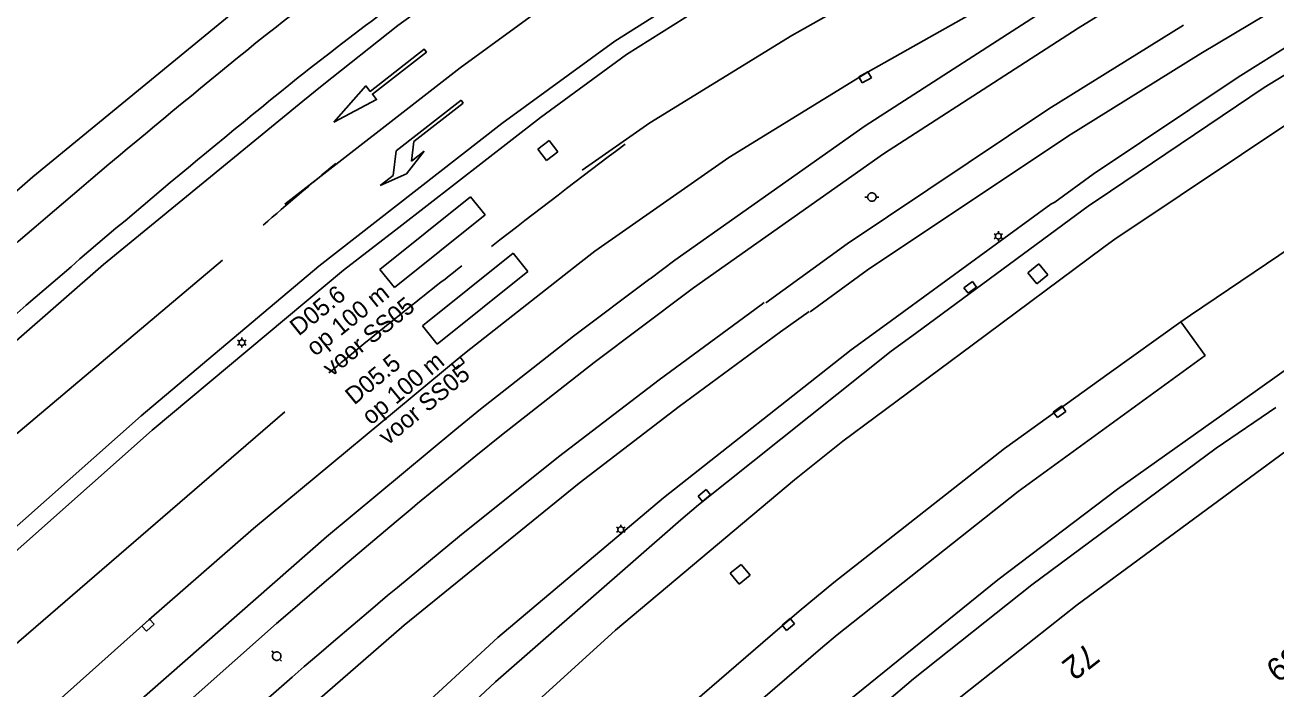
# Model space of a CAD drawing. Extents: x 81065 to 81486, y 452384 to 452681.
# Drawn here: x 81125.8 to 81179.6, y 452426.9 to 452455.4 of the extents above; entities that cross this region are included whole.
import ezdxf

# ---------------------------------------------------------------- set-up
doc = ezdxf.new("R2010")
doc.units = 0
for name, color, linetype in [('B-BH-AL-TOPOGRAFIE_HUISNUMMER-T25', 7, 'Continuous'), ('B-BH-IE-MEUBILAIR_WEGMEUBILAIR_LICHTMAST-S', 7, 'Continuous'), ('B-BH-IE-MEUBILAIR_WEGMEUBILAIR_TRAMMAST-S', 7, 'Continuous'), ('B-BH-OG-TOPOGRAFIE_BEBOUWING-GV', 7, 'Continuous'), ('B-BH-RI-GWA_RIOOLPUT-S', 7, 'Continuous'), ('B-BH-VH-KANTOPSLUITING-GV', 7, 'Continuous'), ('B-SB-OG-WEG_SPOOR_TRAM-G', 7, 'Continuous'), ('B-SRI-KOLK_COMBINATIE-S', 7, 'Continuous'), ('B-WE-VW-MARKERING_LANGS_STREEP_13_010-G', 7, 'Continuous'), ('B-WE-VW-MARKERING_PIJL-S', 7, 'Continuous'), ('N-OI-KL-VRI_LUS_DETECTIE-G', 7, 'Continuous'), ('N-OI-KL-VRI_LUS_DETECTIE-T18', 7, 'Continuous')]:
    doc.layers.add(name, color=color, linetype=linetype)

msp = doc.modelspace()

# ---------------------------------------------------------------- linework, layer by layer
at = {"layer": 'B-BH-IE-MEUBILAIR_WEGMEUBILAIR_LICHTMAST-S'}
for p, q in [((81167.531, 452446.401), (81167.452, 452446.447)), ((81167.531, 452446.279), (81167.452, 452446.233)), ((81167.637, 452446.462), (81167.637, 452446.554)), ((81167.637, 452446.218), (81167.637, 452446.126)), ((81167.742, 452446.401), (81167.822, 452446.447)), ((81167.742, 452446.279), (81167.822, 452446.233)), ((81135.094, 452441.881), (81135.094, 452441.973)), ((81134.988, 452441.82), (81134.909, 452441.866)), ((81134.988, 452441.698), (81134.909, 452441.652)), ((81135.094, 452441.637), (81135.094, 452441.545)), ((81135.199, 452441.82), (81135.279, 452441.866)), ((81135.199, 452441.698), (81135.279, 452441.652)), ((81151.393, 452433.832), (81151.393, 452433.924)), ((81151.287, 452433.771), (81151.208, 452433.817)), ((81151.287, 452433.649), (81151.208, 452433.603)), ((81151.393, 452433.588), (81151.393, 452433.496)), ((81151.498, 452433.771), (81151.578, 452433.817)), ((81151.498, 452433.649), (81151.578, 452433.603))]:
    msp.add_line(p, q, dxfattribs=at)
for points in [[(81167.515, 452446.34), (81167.516, 452446.327), (81167.517, 452446.314), (81167.521, 452446.302), (81167.525, 452446.29), (81167.531, 452446.279), (81167.538, 452446.268), (81167.546, 452446.258), (81167.555, 452446.249), (81167.565, 452446.241), (81167.576, 452446.234), (81167.587, 452446.228), (81167.599, 452446.224), (81167.612, 452446.22), (81167.624, 452446.219), (81167.637, 452446.218), (81167.65, 452446.219), (81167.662, 452446.22), (81167.675, 452446.224), (81167.687, 452446.228), (81167.698, 452446.234), (81167.709, 452446.241), (81167.719, 452446.249), (81167.728, 452446.258), (81167.736, 452446.268), (81167.743, 452446.279), (81167.748, 452446.29), (81167.753, 452446.302), (81167.756, 452446.314), (81167.758, 452446.327), (81167.759, 452446.34), (81167.758, 452446.353), (81167.756, 452446.365), (81167.753, 452446.378), (81167.748, 452446.39), (81167.743, 452446.401), (81167.736, 452446.412), (81167.728, 452446.422), (81167.719, 452446.431), (81167.709, 452446.439), (81167.698, 452446.446), (81167.687, 452446.451), (81167.675, 452446.456), (81167.662, 452446.459), (81167.65, 452446.461), (81167.637, 452446.462), (81167.624, 452446.461), (81167.611, 452446.459), (81167.599, 452446.456), (81167.587, 452446.451), (81167.576, 452446.446), (81167.565, 452446.439), (81167.555, 452446.431), (81167.546, 452446.422), (81167.538, 452446.412), (81167.531, 452446.401), (81167.525, 452446.39), (81167.521, 452446.378), (81167.517, 452446.365), (81167.516, 452446.353), (81167.515, 452446.34)], [(81134.972, 452441.759), (81134.973, 452441.746), (81134.974, 452441.733), (81134.978, 452441.721), (81134.982, 452441.709), (81134.988, 452441.698), (81134.995, 452441.687), (81135.003, 452441.677), (81135.012, 452441.668), (81135.022, 452441.66), (81135.033, 452441.653), (81135.044, 452441.647), (81135.056, 452441.643), (81135.069, 452441.639), (81135.081, 452441.638), (81135.094, 452441.637), (81135.107, 452441.638), (81135.119, 452441.639), (81135.132, 452441.643), (81135.144, 452441.647), (81135.155, 452441.653), (81135.166, 452441.66), (81135.176, 452441.668), (81135.185, 452441.677), (81135.193, 452441.687), (81135.2, 452441.698), (81135.205, 452441.709), (81135.21, 452441.721), (81135.213, 452441.733), (81135.215, 452441.746), (81135.216, 452441.759), (81135.215, 452441.772), (81135.213, 452441.784), (81135.21, 452441.797), (81135.205, 452441.809), (81135.2, 452441.82), (81135.193, 452441.831), (81135.185, 452441.841), (81135.176, 452441.85), (81135.166, 452441.858), (81135.155, 452441.865), (81135.144, 452441.87), (81135.132, 452441.875), (81135.119, 452441.878), (81135.107, 452441.88), (81135.094, 452441.881), (81135.081, 452441.88), (81135.068, 452441.878), (81135.056, 452441.875), (81135.044, 452441.87), (81135.033, 452441.865), (81135.022, 452441.858), (81135.012, 452441.85), (81135.003, 452441.841), (81134.995, 452441.831), (81134.988, 452441.82), (81134.982, 452441.809), (81134.978, 452441.797), (81134.974, 452441.784), (81134.973, 452441.772), (81134.972, 452441.759)], [(81151.271, 452433.71), (81151.272, 452433.697), (81151.273, 452433.684), (81151.277, 452433.672), (81151.281, 452433.66), (81151.287, 452433.649), (81151.294, 452433.638), (81151.302, 452433.628), (81151.311, 452433.619), (81151.321, 452433.611), (81151.332, 452433.604), (81151.343, 452433.598), (81151.355, 452433.594), (81151.368, 452433.59), (81151.38, 452433.589), (81151.393, 452433.588), (81151.406, 452433.589), (81151.418, 452433.59), (81151.431, 452433.594), (81151.443, 452433.598), (81151.454, 452433.604), (81151.465, 452433.611), (81151.475, 452433.619), (81151.484, 452433.628), (81151.492, 452433.638), (81151.499, 452433.649), (81151.504, 452433.66), (81151.509, 452433.672), (81151.512, 452433.684), (81151.514, 452433.697), (81151.515, 452433.71), (81151.514, 452433.723), (81151.512, 452433.735), (81151.509, 452433.748), (81151.504, 452433.76), (81151.499, 452433.771), (81151.492, 452433.782), (81151.484, 452433.792), (81151.475, 452433.801), (81151.465, 452433.809), (81151.454, 452433.816), (81151.443, 452433.821), (81151.431, 452433.826), (81151.418, 452433.829), (81151.406, 452433.831), (81151.393, 452433.832), (81151.38, 452433.831), (81151.367, 452433.829), (81151.355, 452433.826), (81151.343, 452433.821), (81151.332, 452433.816), (81151.321, 452433.809), (81151.311, 452433.801), (81151.302, 452433.792), (81151.294, 452433.782), (81151.287, 452433.771), (81151.281, 452433.76), (81151.277, 452433.748), (81151.273, 452433.735), (81151.272, 452433.723), (81151.271, 452433.71)]]:
    msp.add_lwpolyline(points, dxfattribs=at)
at = {"layer": 'B-BH-IE-MEUBILAIR_WEGMEUBILAIR_TRAMMAST-S'}
for p, q in [((81162.013, 452448.024), (81161.891, 452448.024)), ((81162.501, 452448.024), (81162.379, 452448.024)), ((81136.464, 452428.398), (81136.38, 452428.487)), ((81136.799, 452428.043), (81136.715, 452428.132))]:
    msp.add_line(p, q, dxfattribs=at)
for points in [[(81162.013, 452448.024), (81162.014, 452448.005), (81162.017, 452447.986), (81162.022, 452447.967), (81162.029, 452447.949), (81162.037, 452447.932), (81162.048, 452447.916), (81162.06, 452447.901), (81162.073, 452447.888), (81162.088, 452447.876), (81162.104, 452447.865), (81162.121, 452447.857), (81162.139, 452447.85), (81162.158, 452447.845), (81162.177, 452447.842), (81162.196, 452447.841), (81162.215, 452447.842), (81162.234, 452447.845), (81162.253, 452447.85), (81162.27, 452447.857), (81162.287, 452447.865), (81162.304, 452447.876), (81162.318, 452447.888), (81162.332, 452447.901), (81162.344, 452447.916), (81162.354, 452447.932), (81162.363, 452447.949), (81162.37, 452447.967), (81162.375, 452447.986), (81162.378, 452448.005), (81162.379, 452448.024), (81162.378, 452448.043), (81162.375, 452448.062), (81162.37, 452448.081), (81162.363, 452448.098), (81162.354, 452448.115), (81162.344, 452448.132), (81162.332, 452448.146), (81162.318, 452448.16), (81162.304, 452448.172), (81162.287, 452448.182), (81162.27, 452448.191), (81162.253, 452448.198), (81162.234, 452448.203), (81162.215, 452448.206), (81162.196, 452448.207), (81162.177, 452448.206), (81162.158, 452448.203), (81162.139, 452448.198), (81162.121, 452448.191), (81162.104, 452448.182), (81162.088, 452448.172), (81162.073, 452448.16), (81162.06, 452448.146), (81162.048, 452448.132), (81162.037, 452448.115), (81162.029, 452448.098), (81162.022, 452448.081), (81162.017, 452448.062), (81162.014, 452448.043), (81162.013, 452448.024)], [(81136.464, 452428.398), (81136.45, 452428.384), (81136.439, 452428.369), (81136.429, 452428.353), (81136.42, 452428.335), (81136.414, 452428.317), (81136.409, 452428.299), (81136.407, 452428.28), (81136.406, 452428.261), (81136.408, 452428.241), (81136.411, 452428.223), (81136.417, 452428.204), (81136.424, 452428.187), (81136.433, 452428.17), (81136.444, 452428.154), (81136.456, 452428.139), (81136.47, 452428.126), (81136.485, 452428.114), (81136.502, 452428.104), (81136.519, 452428.096), (81136.537, 452428.089), (81136.556, 452428.085), (81136.574, 452428.082), (81136.594, 452428.082), (81136.613, 452428.083), (81136.632, 452428.087), (81136.65, 452428.092), (81136.668, 452428.099), (81136.685, 452428.108), (81136.7, 452428.119), (81136.715, 452428.132), (81136.728, 452428.146), (81136.74, 452428.161), (81136.75, 452428.177), (81136.758, 452428.194), (81136.765, 452428.212), (81136.769, 452428.231), (81136.772, 452428.25), (81136.772, 452428.269), (81136.771, 452428.288), (81136.767, 452428.307), (81136.762, 452428.326), (81136.755, 452428.343), (81136.746, 452428.36), (81136.735, 452428.376), (81136.722, 452428.391), (81136.709, 452428.404), (81136.693, 452428.415), (81136.677, 452428.426), (81136.66, 452428.434), (81136.642, 452428.44), (81136.623, 452428.445), (81136.604, 452428.447), (81136.585, 452428.448), (81136.566, 452428.446), (81136.547, 452428.443), (81136.529, 452428.438), (81136.511, 452428.43), (81136.494, 452428.421), (81136.478, 452428.41), (81136.464, 452428.398)]]:
    msp.add_lwpolyline(points, dxfattribs=at)
at = {"layer": 'B-BH-OG-TOPOGRAFIE_BEBOUWING-GV'}
for points in [[(81126.018, 452388.532), (81127.195, 452390.075), (81135.264, 452399.653), (81142.254, 452407.263), (81142.332, 452407.331), (81145.191, 452410.261), (81152.12, 452416.954), (81156.495, 452420.925), (81163.982, 452427.288), (81169.073, 452431.334), (81177.002, 452437.212), (81179.582, 452438.967)], [(81153.251, 452396.796), (81151.969, 452398.03), (81148.503, 452394.479), (81139.858, 452400.091), (81144.562, 452405.184), (81143.704, 452406.025), (81150.532, 452412.867), (81157.636, 452419.422), (81158.509, 452420.19), (81166.091, 452426.576), (81171.032, 452430.467), (81180.823, 452437.684), (81181.948, 452438.481)]]:
    msp.add_lwpolyline(points, dxfattribs=at)
at = {"layer": 'B-BH-RI-GWA_RIOOLPUT-S'}
for p, q in [((81148.307, 452450.453), (81147.828, 452450.079)), ((81147.828, 452450.079), (81148.202, 452449.6)), ((81148.202, 452449.6), (81148.681, 452449.974)), ((81148.681, 452449.974), (81148.307, 452450.453)), ((81169.376, 452445.147), (81168.905, 452444.764)), ((81169.759, 452444.676), (81169.376, 452445.147)), ((81168.905, 452444.764), (81169.288, 452444.293)), ((81169.288, 452444.293), (81169.759, 452444.676)), ((81156.576, 452432.216), (81156.103, 452431.834)), ((81156.957, 452431.744), (81156.576, 452432.216)), ((81156.103, 452431.834), (81156.485, 452431.362)), ((81156.485, 452431.362), (81156.957, 452431.744))]:
    msp.add_line(p, q, dxfattribs=at)
at = {"layer": 'B-BH-VH-KANTOPSLUITING-GV'}
for p, q in [((81183.907, 452448.346), (81175.905, 452442.945)), ((81149.556, 452445.135), (81144.735, 452441.347)), ((81175.905, 452442.945), (81175.481, 452442.659)), ((81144.44, 452441.1), (81135.585, 452433.765)), ((81144.735, 452441.347), (81144.44, 452441.1)), ((81135.585, 452433.765), (81131.086, 452429.833)), ((81131.086, 452429.833), (81124.643, 452424.084))]:
    msp.add_line(p, q, dxfattribs=at)
for points in [[(81215.184, 452496.736), (81213.682, 452494.242), (81211.474, 452491.348), (81209.365, 452489.136), (81206.477, 452486.625), (81203.342, 452484.43), (81199.995, 452482.573), (81157.091, 452458.458), (81156.072, 452457.868), (81151.131, 452454.729), (81146.282, 452451.196), (81140.808, 452446.932)], [(81141.843, 452446.719), (81147.942, 452451.449), (81151.636, 452454.16), (81156.157, 452457.017), (81157.59, 452457.827), (81191.478, 452476.863), (81200.364, 452481.854), (81203.771, 452483.726), (81206.967, 452485.937), (81209.919, 452488.465), (81212.154, 452490.776), (81214.522, 452493.647), (81216.352, 452496.426)], [(81137.719, 452452.145), (81138.55, 452452.826), (81141.8, 452455.408), (81147.496, 452459.526), (81153.416, 452463.313), (81186.456, 452481.904), (81194.83, 452486.694), (81199.429, 452489.297)], [(81220.335, 452486.293), (81217.165, 452484.447), (81214.437, 452482.941), (81207.347, 452478.935), (81194.35, 452471.616), (81162.041, 452453.42), (81156.047, 452449.726), (81150.272, 452445.697), (81149.556, 452445.135)], [(81166.505, 452441.653), (81172.172, 452445.873), (81172.7, 452446.254), (81172.867, 452446.35), (81180.693, 452451.592), (81188.735, 452456.496), (81192.385, 452458.571), (81202.855, 452464.464), (81237.7, 452483.516)], [(81162.668, 452442.441), (81169.895, 452447.714), (81170.064, 452447.811), (81171.72, 452449.007), (81177.948, 452453.188), (81182.8, 452456.219), (81191.033, 452460.983), (81205.552, 452469.075), (81226.775, 452480.625), (81229.065, 452481.856)], [(81228.003, 452478.214), (81227.178, 452479.831), (81204.778, 452467.581), (81194.026, 452461.655), (81191.474, 452460.18), (81186.357, 452457.208), (81179.07, 452452.739), (81171.84, 452447.862), (81171.561, 452447.682), (81164.068, 452442.154)], [(81134.787, 452456.025), (81126.096, 452448.896), (81118.199, 452441.999), (81113.143, 452437.485), (81107.829, 452433.277), (81103.049, 452429.902), (81098.478, 452427.776), (81093.752, 452426.02), (81090.351, 452425.011), (81085.962, 452423.903), (81082.242, 452423.054), (81078.454, 452422.6), (81075.869, 452422.518), (81071.545, 452422.563)], [(81088.978, 452419.664), (81091.521, 452420.301), (81095.873, 452421.616), (81100.744, 452423.479), (81105.457, 452425.71), (81109.909, 452428.671), (81114.061, 452431.966), (81121.497, 452438.457), (81129.14, 452445.115), (81137.719, 452452.145)], [(81140.808, 452446.932), (81138.398, 452445.055), (81130.765, 452438.603), (81122.603, 452431.375), (81116.484, 452426.201), (81109.408, 452420.612), (81105.563, 452417.884), (81101.501, 452415.492), (81097.25, 452413.453), (81092.842, 452411.781), (81088.309, 452410.489), (81083.682, 452409.586), (81082.95, 452409.48), (81079.983, 452409.406), (81079.607, 452409.266), (81079.514, 452408.877)], [(81079.514, 452408.877), (81079.784, 452408.581), (81079.969, 452408.559), (81082.317, 452408.609), (81086.885, 452409.295), (81091.376, 452410.373), (81095.757, 452411.836), (81099.995, 452413.672), (81104.059, 452415.868), (81107.917, 452418.407), (81109.833, 452419.856), (81116.867, 452425.502), (81122.997, 452430.688), (81131.236, 452437.985), (81139.463, 452444.873), (81141.843, 452446.719)], [(81140.996, 452424.369), (81146.104, 452429.072), (81153.228, 452435.084), (81161.305, 452441.447), (81162.668, 452442.441)], [(81175.481, 452442.659), (81172.398, 452440.443)], [(81174.802, 452439.949), (81176.53, 452441.208), (81175.481, 452442.659)], [(81164.068, 452442.154), (81163.029, 452441.387), (81154.74, 452434.776), (81153.97, 452434.135), (81146.004, 452427.162), (81141.808, 452423.239)], [(81142.857, 452421.78), (81143.721, 452422.609), (81151.159, 452429.38), (81158.861, 452435.849), (81160.95, 452437.516), (81166.505, 452441.653)], [(81178.135, 452439.264), (81181.23, 452441.459), (81181.418, 452441.226), (81182.089, 452440.012), (81182.387, 452438.657)], [(81172.398, 452440.443), (81167.9, 452437.209), (81160.559, 452431.438), (81159.067, 452430.202), (81151.454, 452423.628), (81145.52, 452418.076)], [(81146.597, 452416.577), (81152.757, 452422.352), (81160.08, 452428.668), (81160.699, 452429.18), (81168.493, 452435.353), (81174.802, 452439.949)], [(81143.534, 452410.094), (81147.299, 452413.851), (81154.435, 452420.535), (81160.019, 452425.401), (81167.617, 452431.556), (81172.763, 452435.453), (81178.135, 452439.264)]]:
    msp.add_lwpolyline(points, dxfattribs=at)
for centre, radius, start, end in [((81335.157, 452200.206), 323.318, 126.26133, 128.00159), ((81335.157, 452200.206), 321.018, 126.26133, 128.00159), ((81405.751, 452121.119), 429.158, 128.92758, 131.11772), ((81408.968, 452117.301), 431.85, 128.94626, 131.10596)]:
    msp.add_arc(centre, radius, start, end, dxfattribs=at)
at = {"layer": 'B-SB-OG-WEG_SPOOR_TRAM-G'}
for points in [[(81196.18, 452469.521), (81193.004, 452467.8), (81191.418, 452466.938), (81189.833, 452466.075), (81188.25, 452465.209), (81186.669, 452464.339), (81185.091, 452463.465), (81183.515, 452462.586), (81181.943, 452461.702), (81180.375, 452460.811), (81178.812, 452459.914), (81177.253, 452459.009), (81175.698, 452458.099), (81174.151, 452457.174), (81172.61, 452456.236), (81171.07, 452455.297)], [(81176.342, 452454.198), (81177.765, 452455.05), (81179.189, 452455.901), (81180.616, 452456.742), (81182.05, 452457.572), (81183.487, 452458.398), (81184.928, 452459.217), (81186.372, 452460.031), (81187.818, 452460.84), (81189.268, 452461.645), (81190.72, 452462.446), (81192.174, 452463.244), (81193.63, 452464.039), (81195.087, 452464.832), (81196.545, 452465.624), (81199.465, 452467.205)], [(81170.319, 452456.52), (81161.91, 452451.083), (81153.724, 452445.315), (81152.657, 452444.498)], [(81157.629, 452443.476), (81161.132, 452446.017), (81169.815, 452451.82), (81175.602, 452455.428)], [(81171.074, 452455.299), (81162.689, 452449.878), (81154.528, 452444.124), (81154.517, 452444.116)], [(81159.534, 452443.085), (81161.997, 452444.871), (81170.659, 452450.656), (81176.346, 452454.201)], [(81136.586, 452429.669), (81137.268, 452430.259), (81138.634, 452431.436), (81139.09, 452431.827), (81139.433, 452432.12), (81141.726, 452434.061), (81142.416, 452434.64), (81142.647, 452434.832), (81143.344, 452435.402), (81145.162, 452436.88), (81146.258, 452437.772), (81150.242, 452440.901), (81154.289, 452443.949), (81154.519, 452444.115)], [(81144.254, 452437.992), (81145.356, 452438.889), (81149.365, 452442.037), (81152.638, 452444.502)], [(81159.493, 452443.093), (81158.269, 452442.229), (81153.904, 452439.013), (81149.605, 452435.712), (81142.074, 452429.595), (81132.278, 452421.075), (81111.932, 452402.757)], [(81157.567, 452443.489), (81157.429, 452443.392), (81153.04, 452440.159), (81148.717, 452436.839), (81144.461, 452433.433), (81141.79, 452431.226), (81141.363, 452430.872), (81140.938, 452430.516), (81140.726, 452430.337), (81139.039, 452428.897), (81138.407, 452428.356), (81137.777, 452427.814), (81137.253, 452427.361), (81136.102, 452426.361), (81135.476, 452425.815), (81134.539, 452424.993), (81133.915, 452424.443), (81133.291, 452423.894), (81132.047, 452422.791)], [(81091.566, 452395.787), (81093.82, 452396.784), (81096.032, 452397.873), (81098.197, 452399.05), (81100.313, 452400.314), (81102.376, 452401.662), (81104.383, 452403.094), (81108.058, 452406.052), (81128.086, 452424.061), (81138.732, 452433.407), (81144.254, 452437.992)], [(81073.376, 452389.882), (81075.079, 452390.039), (81077.581, 452390.371), (81080.067, 452390.805), (81082.533, 452391.34), (81084.975, 452391.974), (81087.39, 452392.707), (81089.773, 452393.538), (81092.121, 452394.464), (81094.428, 452395.485), (81096.693, 452396.599), (81098.91, 452397.805), (81101.076, 452399.099), (81103.188, 452400.48), (81105.243, 452401.945), (81109.072, 452405.032), (81127.365, 452421.484), (81136.586, 452429.669)]]:
    msp.add_lwpolyline(points, dxfattribs=at)
at = {"layer": 'B-SRI-KOLK_COMBINATIE-S'}
for p, q in [((81162.028, 452453.413), (81161.638, 452453.194)), ((81162.173, 452453.155), (81162.028, 452453.413)), ((81161.638, 452453.194), (81161.782, 452452.937)), ((81161.782, 452452.937), (81162.173, 452453.155)), ((81166.518, 452444.39), (81166.159, 452444.122)), ((81166.159, 452444.122), (81166.336, 452443.885)), ((81166.336, 452443.885), (81166.694, 452444.153)), ((81166.694, 452444.153), (81166.518, 452444.39)), ((81144.477, 452441.133), (81144.127, 452440.853)), ((81144.127, 452440.853), (81144.312, 452440.622)), ((81144.312, 452440.622), (81144.661, 452440.902)), ((81144.661, 452440.902), (81144.477, 452441.133)), ((81170.363, 452439.034), (81170.002, 452438.768)), ((81170.002, 452438.768), (81170.178, 452438.531)), ((81170.178, 452438.531), (81170.538, 452438.797)), ((81170.538, 452438.797), (81170.363, 452439.034)), ((81155.069, 452435.431), (81154.724, 452435.146)), ((81154.724, 452435.146), (81154.913, 452434.918)), ((81154.913, 452434.918), (81155.258, 452435.204)), ((81155.258, 452435.204), (81155.069, 452435.431)), ((81131.119, 452429.864), (81130.792, 452429.559)), ((81130.792, 452429.559), (81130.993, 452429.343)), ((81130.993, 452429.343), (81131.321, 452429.649)), ((81131.321, 452429.649), (81131.119, 452429.864)), ((81158.679, 452429.88), (81158.336, 452429.593)), ((81158.336, 452429.593), (81158.525, 452429.367)), ((81158.525, 452429.367), (81158.868, 452429.654)), ((81158.868, 452429.654), (81158.679, 452429.88))]:
    msp.add_line(p, q, dxfattribs=at)
at = {"layer": 'B-WE-VW-MARKERING_LANGS_STREEP_13_010-G'}
for p, q in [((81114.675, 452428.801), (81134.259, 452445.306)), ((81123.756, 452427.393), (81136.938, 452438.777))]:
    msp.add_line(p, q, dxfattribs=at)
for points in [[(81212.614, 452498.284), (81211.197, 452495.931), (81209.189, 452493.299), (81207.291, 452491.308), (81204.627, 452488.992), (81201.75, 452486.977), (81198.532, 452485.192), (81155.604, 452461.064), (81154.515, 452460.433), (81149.442, 452457.21), (81144.476, 452453.592), (81136.944, 452447.725)], [(81207.574, 452482.668), (81204.107, 452480.525), (81158.751, 452454.982), (81152.636, 452451.213), (81149.732, 452449.187)]]:
    msp.add_lwpolyline(points, dxfattribs=at)
for centre, radius, start, end in [((81374.73, 452153.012), 371.719, 126.89304, 128.00798), ((81225.681, 452344.713), 135.887, 129.56472, 131.28973), ((81255.144, 452301.83), 180.955, 127.67212, 129.99605)]:
    msp.add_arc(centre, radius, start, end, dxfattribs=at)
at = {"layer": 'B-WE-VW-MARKERING_PIJL-S'}
for p, q in [((81144.526, 452452.189), (81141.725, 452450.008)), ((81144.618, 452452.071), (81144.526, 452452.189)), ((81142.488, 452450.412), (81144.618, 452452.071)), ((81141.725, 452450.008), (81141.594, 452448.955)), ((81142.173, 452449.026), (81142.936, 452450)), ((81142.383, 452449.57), (81142.488, 452450.412)), ((81142.936, 452450), (81142.383, 452449.57)), ((81141.042, 452448.525), (81142.173, 452449.026)), ((81141.594, 452448.955), (81141.042, 452448.525))]:
    msp.add_line(p, q, dxfattribs=at)
msp.add_lwpolyline([(81139.042, 452451.252), (81140.889, 452452.216), (81140.705, 452452.453), (81143.032, 452454.265), (81142.94, 452454.384), (81140.613, 452452.571), (81140.428, 452452.808)], close=True, dxfattribs=at)
at = {"layer": 'N-OI-KL-VRI_LUS_DETECTIE-G'}
for p, q in [((81144.93, 452448.039), (81141.031, 452444.909)), ((81145.556, 452447.26), (81144.93, 452448.039)), ((81141.656, 452444.13), (81145.556, 452447.26)), ((81146.768, 452445.605), (81142.869, 452442.475)), ((81147.395, 452444.826), (81146.768, 452445.605)), ((81141.031, 452444.909), (81141.656, 452444.13)), ((81143.495, 452441.696), (81147.395, 452444.826)), ((81142.869, 452442.475), (81143.495, 452441.696))]:
    msp.add_line(p, q, dxfattribs=at)

# ---------------------------------------------------------------- texts
at = {"layer": 'B-BH-AL-TOPOGRAFIE_HUISNUMMER-T25'}
for s, rotation, p in [('72', 217.888, (81171.466, 452428.878)), ('68b', 36.9, (81179.657, 452427.083))]:
    msp.add_text(s, height=1, rotation=rotation, dxfattribs=at).set_placement(p)
at = {"layer": 'N-OI-KL-VRI_LUS_DETECTIE-T18'}
for s, rotation, p in [('D05.6', 38.8548, (81137.537, 452442.017)), ('op 100 m', 38.8548, (81138.243, 452441.141)), ('voor SS05', 38.8548, (81138.949, 452440.265)), ('D05.5', 39.5174, (81139.926, 452439.05)), ('op 100 m', 39.5174, (81140.641, 452438.182)), ('voor SS05', 39.5174, (81141.357, 452437.315))]:
    msp.add_text(s, height=0.75, rotation=rotation, dxfattribs=at).set_placement(p)

doc.saveas('drawing.dxf')
